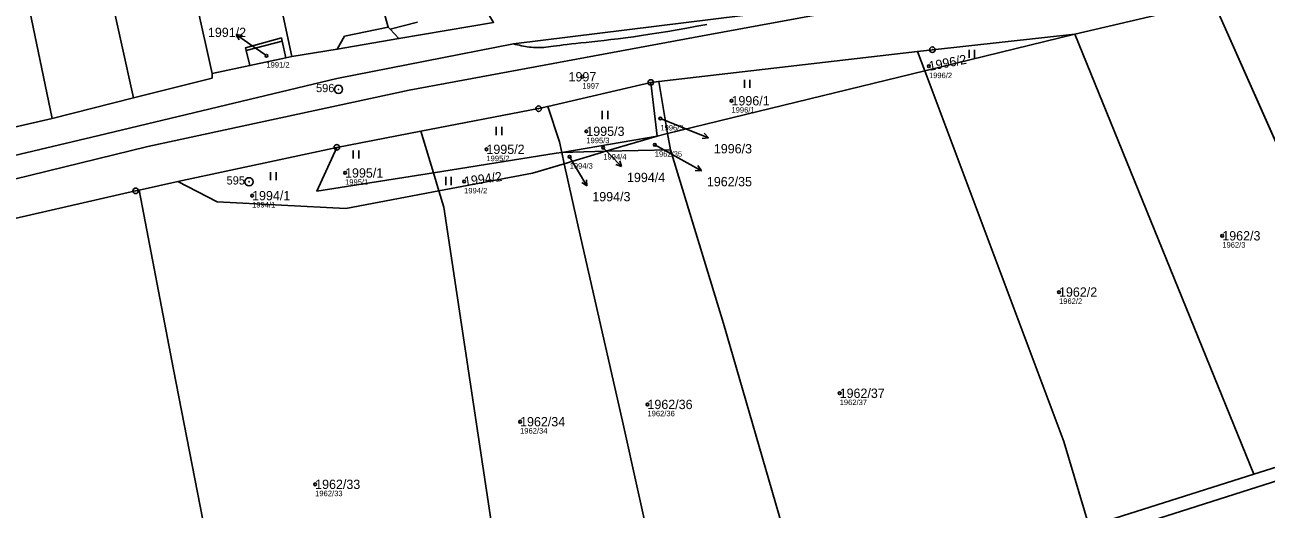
# Model space of a CAD drawing. Extents: x -762274 to -759271, y -1061928 to -1059060.
# Drawn here: x -761526.6 to -761300.4, y -1060383.9 to -1060295.6 of the extents above; entities that cross this region are included whole.
import ezdxf

# ---------------------------------------------------------------- set-up
doc = ezdxf.new("R2010")
doc.units = 0
for name, color, linetype in [('Definiční body', 7, 'Continuous'), ('Hranice parcel', 7, 'Continuous'), ('Parcelní čísla', 7, 'Continuous'), ('Polygon parcely', 7, 'Continuous'), ('Pop  PČ popisy', 7, 'Continuous'), ('Poz předměty', 7, 'Continuous'), ('Vnitřní kresba', 7, 'Continuous'), ('Značky bodu BP', 7, 'Continuous'), ('Značky kultur', 7, 'Continuous')]:
    doc.layers.add(name, color=color, linetype=linetype)

msp = doc.modelspace()

# ---------------------------------------------------------------- linework, layer by layer
at = {"layer": 'Definiční body'}
for centre in [(-761482.56, -1060301.22), (-761361.84, -1060303.15), (-761425, -1060305.06), (-761397.82, -1060309.44), (-761410.78, -1060312.69), (-761424.27, -1060315.01), (-761442.47, -1060318.29), (-761421.18, -1060317.99), (-761411.8, -1060317.48), (-761427.31, -1060319.65), (-761468.23, -1060322.6), (-761446.54, -1060324.17), (-761485.17, -1060326.74), (-761308.39, -1060334.06), (-761338.14, -1060344.32), (-761378.11, -1060362.77), (-761413.13, -1060364.81), (-761436.34, -1060367.96), (-761473.68, -1060379.38)]:
    msp.add_circle(centre, 0.25, dxfattribs=at)
at = {"layer": 'Hranice parcel'}
for p, q in [((-761335.24, -1060297.31), (-761309.96, -1060291.41)), ((-761309.96, -1060291.41), (-761276.22, -1060367.49)), ((-761458.42, -1060298.11), (-761441.18, -1060295.14)), ((-761362.61, -1060303.98), (-761335.24, -1060297.31)), ((-761302.61, -1060377.52), (-761335.24, -1060297.31)), ((-761485.56, -1060303.02), (-761479.05, -1060301.63)), ((-761479.05, -1060301.63), (-761477.94, -1060301.39)), ((-761411.06, -1060305.92), (-761363.94, -1060300.44)), ((-761362.61, -1060303.98), (-761363.94, -1060300.44)), ((-761492.42, -1060304.49), (-761485.56, -1060303.02)), ((-761409.45, -1060315.4), (-761362.61, -1060303.98)), ((-761431.3, -1060310.48), (-761412.52, -1060306.09)), ((-761412.52, -1060306.09), (-761411.06, -1060305.92)), ((-761411.38, -1060315.87), (-761412.52, -1060306.09)), ((-761411.06, -1060305.92), (-761409.45, -1060315.4)), ((-761521.6, -1060312.65), (-761506.81, -1060308.9)), ((-761536.18, -1060316.01), (-761521.6, -1060312.65)), ((-761469.73, -1060317.93), (-761454.42, -1060314.99)), ((-761452.13, -1060322.57), (-761454.42, -1060314.99)), ((-761411.38, -1060315.87), (-761428.76, -1060318.84)), ((-761411.38, -1060315.87), (-761420.69, -1060318.65)), ((-761409.45, -1060315.4), (-761411.38, -1060315.87)), ((-761408.95, -1060318.37), (-761409.45, -1060315.4)), ((-761498.72, -1060324.18), (-761469.73, -1060317.93)), ((-761420.69, -1060318.65), (-761428.76, -1060318.84)), ((-761428.3, -1060320.92), (-761428.76, -1060318.84)), ((-761420.69, -1060318.65), (-761428.3, -1060320.92)), ((-761420.69, -1060318.65), (-761408.95, -1060318.37)), ((-761451.14, -1060325.88), (-761452.13, -1060322.57)), ((-761505.75, -1060325.72), (-761498.72, -1060324.18))]:
    msp.add_line(p, q, dxfattribs=at)
for points in [[(-761095.6, -1060189.04), (-761113.78, -1060202.98), (-761142.29, -1060220.69), (-761179.3, -1060238.38), (-761204.26, -1060247.96), (-761231.89, -1060256.46), (-761255.52, -1060261.98), (-761289.07, -1060268.47), (-761336.54, -1060281.91), (-761390.84, -1060293.25), (-761437.55, -1060299.08), (-761469.74, -1060305.4), (-761513.09, -1060315.8), (-761561.04, -1060327.16), (-761587.65, -1060333.41)], [(-761458.42, -1060298.11), (-761459.99, -1060296.41), (-761460.35, -1060296.03), (-761469.83, -1060261.74), (-761472.2, -1060253.15)], [(-761487.33, -1060257.42), (-761485.81, -1060264.53), (-761477.94, -1060301.39)], [(-761492.42, -1060304.49), (-761500.79, -1060267.02), (-761501.64, -1060261.45)], [(-761506.81, -1060308.9), (-761515.5, -1060269.36), (-761516.8, -1060263.44)], [(-761521.6, -1060312.65), (-761530.11, -1060271.68), (-761531.43, -1060265.37)], [(-761485.56, -1060303.02), (-761486.27, -1060300.28), (-761486.4, -1060299.79), (-761479.83, -1060297.98), (-761479.7, -1060298.54), (-761479.05, -1060301.63)], [(-761363.94, -1060300.44), (-761361.22, -1060300.13), (-761335.24, -1060297.31)], [(-761477.94, -1060301.39), (-761469.65, -1060300.05), (-761458.42, -1060298.11)], [(-761506.81, -1060308.9), (-761492.45, -1060305.31), (-761492.42, -1060304.49)], [(-761362.61, -1060303.98), (-761337.24, -1060371.56), (-761332.64, -1060387.09)], [(-761454.42, -1060314.99), (-761432.96, -1060310.87), (-761431.3, -1060310.48)], [(-761428.76, -1060318.84), (-761429.18, -1060316.92), (-761431.3, -1060310.48)], [(-761452.13, -1060322.57), (-761473.35, -1060325.95), (-761469.73, -1060317.93)], [(-761428.76, -1060318.84), (-761429.75, -1060319.01), (-761452.13, -1060322.57)], [(-761377.52, -1060401.4), (-761379.53, -1060397.49), (-761388.03, -1060388.82), (-761399.3, -1060350.06), (-761408.95, -1060318.37)], [(-761428.3, -1060320.92), (-761434.1, -1060322.65), (-761451.14, -1060325.88)], [(-761406.76, -1060410.7), (-761409.13, -1060406.55), (-761417.69, -1060367.87), (-761425.29, -1060334.5), (-761428.3, -1060320.92)], [(-761451.14, -1060325.88), (-761468.12, -1060329.09), (-761491.54, -1060327.88), (-761498.72, -1060324.18)], [(-761554.18, -1060336.81), (-761506.39, -1060325.86), (-761505.75, -1060325.72)], [(-761484.13, -1060435.3), (-761488.72, -1060413.55), (-761499.47, -1060358.42), (-761505.75, -1060325.72)], [(-761432.38, -1060418.84), (-761439.17, -1060401.68), (-761441.59, -1060386.18), (-761450.25, -1060328.82), (-761451.14, -1060325.88)], [(-761302.61, -1060377.52), (-761295.12, -1060375.14), (-761276.22, -1060367.49)], [(-761332.64, -1060387.09), (-761330.38, -1060386.37), (-761302.61, -1060377.52)]]:
    msp.add_lwpolyline(points, dxfattribs=at)
at = {"layer": 'Polygon parcely'}
for points in [[(-761016.76, -1060084.51), (-761045.1, -1060123.11), (-761045.57, -1060133.75), (-761056.8, -1060150.02), (-761093.21, -1060189.84), (-761095.6, -1060189.04), (-761113.78, -1060202.98), (-761142.29, -1060220.69), (-761179.3, -1060238.38), (-761204.26, -1060247.96), (-761231.89, -1060256.46), (-761255.52, -1060261.98), (-761289.07, -1060268.47), (-761336.54, -1060281.91), (-761390.84, -1060293.25), (-761437.55, -1060299.08), (-761469.74, -1060305.4), (-761513.09, -1060315.8), (-761561.04, -1060327.16)], [(-761561.04, -1060327.16), (-761513.09, -1060315.8), (-761469.74, -1060305.4), (-761437.55, -1060299.08), (-761390.84, -1060293.25), (-761336.54, -1060281.91), (-761289.07, -1060268.47)], [(-761554.18, -1060336.81), (-761506.39, -1060325.86), (-761505.75, -1060325.72), (-761498.72, -1060324.18), (-761469.73, -1060317.93), (-761454.42, -1060314.99), (-761432.96, -1060310.87), (-761431.3, -1060310.48), (-761412.52, -1060306.09), (-761411.06, -1060305.92), (-761363.94, -1060300.44), (-761361.22, -1060300.13), (-761335.24, -1060297.31), (-761309.96, -1060291.41), (-761281.18, -1060285.28)], [(-761441.18, -1060295.14), (-761458.42, -1060298.11), (-761469.65, -1060300.05), (-761477.94, -1060301.39), (-761479.05, -1060301.63), (-761485.56, -1060303.02), (-761492.42, -1060304.49), (-761492.45, -1060305.31), (-761506.81, -1060308.9), (-761521.6, -1060312.65), (-761536.18, -1060316.01)], [(-761265.99, -1060363.35), (-761276.22, -1060367.49), (-761295.12, -1060375.14), (-761302.61, -1060377.52), (-761330.38, -1060386.37), (-761332.64, -1060387.09), (-761331.96, -1060389.38), (-761376.68, -1060403.03), (-761405.87, -1060412.27), (-761431.68, -1060420.61), (-761484.13, -1060435.3), (-761493.24, -1060438.19), (-761531.09, -1060451.17), (-761592.93, -1060472.36), (-761592.35, -1060473.68), (-761591.85, -1060474.8), (-761590.47, -1060477.92)]]:
    msp.add_lwpolyline(points, dxfattribs=at)
for points in [[(-761443.49, -1060291.28), (-761455.65, -1060257.19), (-761458.47, -1060249.28), (-761472.2, -1060253.15), (-761469.83, -1060261.74), (-761460.35, -1060296.03), (-761459.99, -1060296.41), (-761458.42, -1060298.11), (-761441.18, -1060295.14), (-761443.24, -1060291.71)], [(-761487.33, -1060257.42), (-761485.81, -1060264.53), (-761477.94, -1060301.39), (-761469.65, -1060300.05), (-761458.42, -1060298.11), (-761459.99, -1060296.41), (-761460.35, -1060296.03), (-761469.83, -1060261.74), (-761472.2, -1060253.15)], [(-761479.7, -1060298.54), (-761479.05, -1060301.63), (-761477.94, -1060301.39), (-761485.81, -1060264.53), (-761487.33, -1060257.42), (-761501.64, -1060261.45), (-761500.79, -1060267.02), (-761492.42, -1060304.49), (-761485.56, -1060303.02), (-761486.27, -1060300.28), (-761486.4, -1060299.79), (-761479.83, -1060297.98)], [(-761501.64, -1060261.45), (-761516.8, -1060263.44), (-761515.5, -1060269.36), (-761506.81, -1060308.9), (-761492.45, -1060305.31), (-761492.42, -1060304.49), (-761500.79, -1060267.02)], [(-761515.5, -1060269.36), (-761516.8, -1060263.44), (-761531.43, -1060265.37), (-761530.11, -1060271.68), (-761521.6, -1060312.65), (-761506.81, -1060308.9)], [(-761546.39, -1060267.33), (-761544.84, -1060274.75), (-761536.18, -1060316.01), (-761521.6, -1060312.65), (-761530.11, -1060271.68), (-761531.43, -1060265.37)], [(-761250.14, -1060353.29), (-761252.2, -1060348.74), (-761280.31, -1060286.49), (-761281.18, -1060285.28), (-761309.96, -1060291.41), (-761276.22, -1060367.49)], [(-761302.61, -1060377.52), (-761295.12, -1060375.14), (-761276.22, -1060367.49), (-761309.96, -1060291.41), (-761335.24, -1060297.31)], [(-761485.56, -1060303.02), (-761479.05, -1060301.63), (-761479.7, -1060298.54), (-761479.83, -1060297.98), (-761486.4, -1060299.79), (-761486.27, -1060300.28)], [(-761335.24, -1060297.31), (-761361.22, -1060300.13), (-761363.94, -1060300.44), (-761362.61, -1060303.98)], [(-761302.61, -1060377.52), (-761335.24, -1060297.31), (-761362.61, -1060303.98), (-761337.24, -1060371.56), (-761332.64, -1060387.09), (-761330.38, -1060386.37)], [(-761409.45, -1060315.4), (-761362.61, -1060303.98), (-761363.94, -1060300.44), (-761411.06, -1060305.92)], [(-761362.61, -1060303.98), (-761409.45, -1060315.4), (-761408.95, -1060318.37), (-761399.3, -1060350.06), (-761388.03, -1060388.82), (-761379.53, -1060397.49), (-761377.52, -1060401.4), (-761332.64, -1060387.09), (-761337.24, -1060371.56)], [(-761411.38, -1060315.87), (-761412.52, -1060306.09), (-761431.3, -1060310.48), (-761429.18, -1060316.92), (-761428.76, -1060318.84)], [(-761411.06, -1060305.92), (-761412.52, -1060306.09), (-761411.38, -1060315.87), (-761409.45, -1060315.4)], [(-761429.18, -1060316.92), (-761431.3, -1060310.48), (-761432.96, -1060310.87), (-761454.42, -1060314.99), (-761452.13, -1060322.57), (-761429.75, -1060319.01), (-761428.76, -1060318.84)], [(-761452.13, -1060322.57), (-761454.42, -1060314.99), (-761469.73, -1060317.93), (-761473.35, -1060325.95)], [(-761428.76, -1060318.84), (-761420.69, -1060318.65), (-761411.38, -1060315.87)], [(-761411.38, -1060315.87), (-761420.69, -1060318.65), (-761408.95, -1060318.37), (-761409.45, -1060315.4)], [(-761451.14, -1060325.88), (-761452.13, -1060322.57), (-761473.35, -1060325.95), (-761469.73, -1060317.93), (-761498.72, -1060324.18), (-761491.54, -1060327.88), (-761468.12, -1060329.09)], [(-761428.3, -1060320.92), (-761428.76, -1060318.84), (-761429.75, -1060319.01), (-761452.13, -1060322.57), (-761451.14, -1060325.88), (-761434.1, -1060322.65)], [(-761420.69, -1060318.65), (-761428.76, -1060318.84), (-761428.3, -1060320.92)], [(-761420.69, -1060318.65), (-761428.3, -1060320.92), (-761425.29, -1060334.5), (-761417.69, -1060367.87), (-761409.13, -1060406.55), (-761406.76, -1060410.7), (-761383.76, -1060403.39), (-761377.52, -1060401.4), (-761379.53, -1060397.49), (-761388.03, -1060388.82), (-761399.3, -1060350.06), (-761408.95, -1060318.37)], [(-761417.69, -1060367.87), (-761425.29, -1060334.5), (-761428.3, -1060320.92), (-761434.1, -1060322.65), (-761451.14, -1060325.88), (-761450.25, -1060328.82), (-761441.59, -1060386.18), (-761439.17, -1060401.68), (-761432.38, -1060418.84), (-761406.76, -1060410.7), (-761409.13, -1060406.55)], [(-761498.72, -1060324.18), (-761505.75, -1060325.72), (-761499.47, -1060358.42), (-761488.72, -1060413.55), (-761484.13, -1060435.3), (-761432.38, -1060418.84), (-761439.17, -1060401.68), (-761441.59, -1060386.18), (-761450.25, -1060328.82), (-761451.14, -1060325.88), (-761468.12, -1060329.09), (-761491.54, -1060327.88)], [(-761488.72, -1060413.55), (-761499.47, -1060358.42), (-761505.75, -1060325.72), (-761506.39, -1060325.86), (-761554.18, -1060336.81), (-761542.84, -1060392.48), (-761531.09, -1060451.17), (-761493.24, -1060438.19), (-761484.13, -1060435.3)]]:
    msp.add_lwpolyline(points, close=True, dxfattribs=at)
at = {"layer": 'Pop  PČ popisy'}
for p, q in [((-761485.59, -1060299.09), (-761488.05, -1060297.37)), ((-761488.05, -1060297.37), (-761486.94, -1060297.53)), ((-761488.05, -1060297.37), (-761487.52, -1060298.35)), ((-761482.68, -1060301.1), (-761485.59, -1060299.09)), ((-761410.78, -1060312.69), (-761404.81, -1060315.08)), ((-761404.81, -1060315.08), (-761402.03, -1060316.2)), ((-761402.03, -1060316.2), (-761402.77, -1060315.36)), ((-761421.18, -1060317.99), (-761419.94, -1060319.28)), ((-761411.8, -1060317.48), (-761405.92, -1060320.74)), ((-761402.03, -1060316.2), (-761403.14, -1060316.29)), ((-761427.31, -1060319.65), (-761425.71, -1060322.37)), ((-761419.94, -1060319.28), (-761417.85, -1060321.44)), ((-761417.85, -1060321.44), (-761418.19, -1060320.37)), ((-761425.71, -1060322.37), (-761424.16, -1060324.94)), ((-761417.85, -1060321.44), (-761418.91, -1060321.07)), ((-761405.92, -1060320.74), (-761403.3, -1060322.2)), ((-761403.3, -1060322.2), (-761404.41, -1060322.15)), ((-761403.3, -1060322.2), (-761403.93, -1060321.27)), ((-761424.16, -1060324.94), (-761425.11, -1060324.34)), ((-761424.16, -1060324.94), (-761424.25, -1060323.83))]:
    msp.add_line(p, q, dxfattribs=at)
at = {"layer": 'Poz předměty'}
for p, q in [((-761403.09, -1060297.59), (-761361.46, -1060289.92)), ((-761456.54, -1060307.52), (-761403.09, -1060297.59)), ((-761504.16, -1060317.76), (-761456.54, -1060307.52)), ((-761600.14, -1060341.28), (-761504.16, -1060317.76))]:
    msp.add_line(p, q, dxfattribs=at)
at = {"layer": 'Vnitřní kresba'}
for p, q in [((-761455.01, -1060295.09), (-761459.99, -1060296.41)), ((-761468.33, -1060297.63), (-761469.65, -1060300.05)), ((-761460.35, -1060296.03), (-761468.33, -1060297.63)), ((-761486.27, -1060300.28), (-761479.7, -1060298.54)), ((-761331.96, -1060389.38), (-761294.41, -1060377.47))]:
    msp.add_line(p, q, dxfattribs=at)
msp.add_lwpolyline([(-761437.55, -1060299.08), (-761437.19, -1060299.16), (-761436.83, -1060299.24), (-761436.47, -1060299.32), (-761436.11, -1060299.4), (-761435.74, -1060299.47), (-761435.38, -1060299.54), (-761435.02, -1060299.59), (-761434.65, -1060299.65), (-761434.29, -1060299.69), (-761433.92, -1060299.72), (-761433.55, -1060299.74), (-761433.18, -1060299.75), (-761432.81, -1060299.75), (-761432.43, -1060299.73), (-761432.04, -1060299.7), (-761431.63, -1060299.66), (-761431.19, -1060299.61), (-761430.73, -1060299.55), (-761430.23, -1060299.49), (-761429.69, -1060299.42), (-761429.1, -1060299.34), (-761428.46, -1060299.26), (-761427.76, -1060299.17), (-761427, -1060299.08), (-761426.17, -1060298.99), (-761425.27, -1060298.89), (-761424.31, -1060298.79), (-761423.28, -1060298.68), (-761422.17, -1060298.56), (-761421.01, -1060298.43), (-761419.78, -1060298.29), (-761418.47, -1060298.13), (-761417.12, -1060297.96), (-761415.7, -1060297.77), (-761414.21, -1060297.55), (-761412.67, -1060297.32), (-761411.07, -1060297.06), (-761409.4, -1060296.78), (-761407.69, -1060296.49), (-761405.94, -1060296.17), (-761404.13, -1060295.84), (-761402.3, -1060295.5)], dxfattribs=at)
at = {"layer": 'Značky bodu BP'}
for centre, radius in [((-761361.22, -1060300.13), 0.5), ((-761361.22, -1060300.13), 0.0303), ((-761469.42, -1060307.36), 0.75), ((-761412.52, -1060306.09), 0.5), ((-761412.52, -1060306.09), 0.0303), ((-761469.42, -1060307.36), 0.03), ((-761432.96, -1060310.87), 0.5), ((-761432.96, -1060310.87), 0.0303), ((-761469.73, -1060317.93), 0.5), ((-761469.73, -1060317.93), 0.0303), ((-761485.72, -1060324.21), 0.75), ((-761485.72, -1060324.21), 0.03), ((-761506.39, -1060325.86), 0.5), ((-761506.39, -1060325.86), 0.0303)]:
    msp.add_circle(centre, radius, dxfattribs=at)
at = {"layer": 'Značky kultur'}
for p, q in [((-761354.51, -1060301.62), (-761354.51, -1060300.12)), ((-761353.51, -1060301.62), (-761353.51, -1060300.12)), ((-761395.45, -1060307.1), (-761395.45, -1060305.6)), ((-761394.45, -1060307.1), (-761394.45, -1060305.6)), ((-761421.36, -1060312.8), (-761421.36, -1060311.3)), ((-761420.36, -1060312.8), (-761420.36, -1060311.3)), ((-761440.69, -1060315.7), (-761440.69, -1060314.2)), ((-761439.69, -1060315.7), (-761439.69, -1060314.2)), ((-761466.73, -1060319.98), (-761466.73, -1060318.48)), ((-761465.73, -1060319.98), (-761465.73, -1060318.48)), ((-761481.8, -1060323.93), (-761481.8, -1060322.43)), ((-761480.8, -1060323.93), (-761480.8, -1060322.43)), ((-761449.88, -1060324.83), (-761449.88, -1060323.33)), ((-761448.88, -1060324.83), (-761448.88, -1060323.33))]:
    msp.add_line(p, q, dxfattribs=at)

# ---------------------------------------------------------------- texts
at = {"layer": 'Definiční body'}
for s, p in [('1991/2', (-761482.56, -1060303.38)), ('1996/2', (-761361.84, -1060305.31)), ('1997', (-761425, -1060307.22)), ('1996/1', (-761397.82, -1060311.6)), ('1996/3', (-761410.78, -1060314.85)), ('1995/3', (-761424.27, -1060317.17)), ('1995/2', (-761442.47, -1060320.45)), ('1994/4', (-761421.18, -1060320.15)), ('1962/35', (-761411.8, -1060319.64)), ('1994/3', (-761427.31, -1060321.81)), ('1995/1', (-761468.23, -1060324.76)), ('1994/2', (-761446.54, -1060326.33)), ('1994/1', (-761485.17, -1060328.9)), ('1962/3', (-761308.39, -1060336.22)), ('1962/2', (-761338.14, -1060346.48)), ('1962/37', (-761378.11, -1060364.93)), ('1962/36', (-761413.13, -1060366.97)), ('1962/34', (-761436.34, -1060370.12)), ('1962/33', (-761473.68, -1060381.54))]:
    msp.add_text(s, height=1, dxfattribs=at).set_placement(p)
at = {"layer": 'Parcelní čísla'}
for s, p in [('1991/2', (-761493.22, -1060297.82)), ('1997', (-761427.51, -1060305.91)), ('1996/1', (-761397.82, -1060310.29)), ('1995/3', (-761424.27, -1060315.86)), ('1995/2', (-761442.47, -1060319.14)), ('1996/3', (-761401.03, -1060319.03)), ('1995/1', (-761468.23, -1060323.45)), ('1994/4', (-761416.86, -1060324.27)), ('1962/35', (-761402.3, -1060325.03)), ('1994/1', (-761485.17, -1060327.59)), ('1994/3', (-761423.18, -1060327.78)), ('1962/3', (-761308.39, -1060334.91)), ('1962/2', (-761338.14, -1060345.17)), ('1962/37', (-761378.11, -1060363.62)), ('1962/36', (-761413.13, -1060365.66)), ('1962/34', (-761436.34, -1060368.81)), ('1962/33', (-761473.68, -1060380.23))]:
    msp.add_text(s, height=1.7, dxfattribs=at).set_placement(p)
for s, rotation, p in [('1996/2', 11, (-761361.68, -1060303.98)), ('1994/2', 8, (-761446.42, -1060325.01))]:
    msp.add_text(s, height=1.7, rotation=rotation, dxfattribs=at).set_placement(p)
at = {"layer": 'Značky bodu BP'}
for s, p in [('596', (-761473.52, -1060307.86)), ('595', (-761489.82, -1060324.71))]:
    msp.add_text(s, height=1.5, dxfattribs=at).set_placement(p)

doc.saveas('drawing.dxf')
